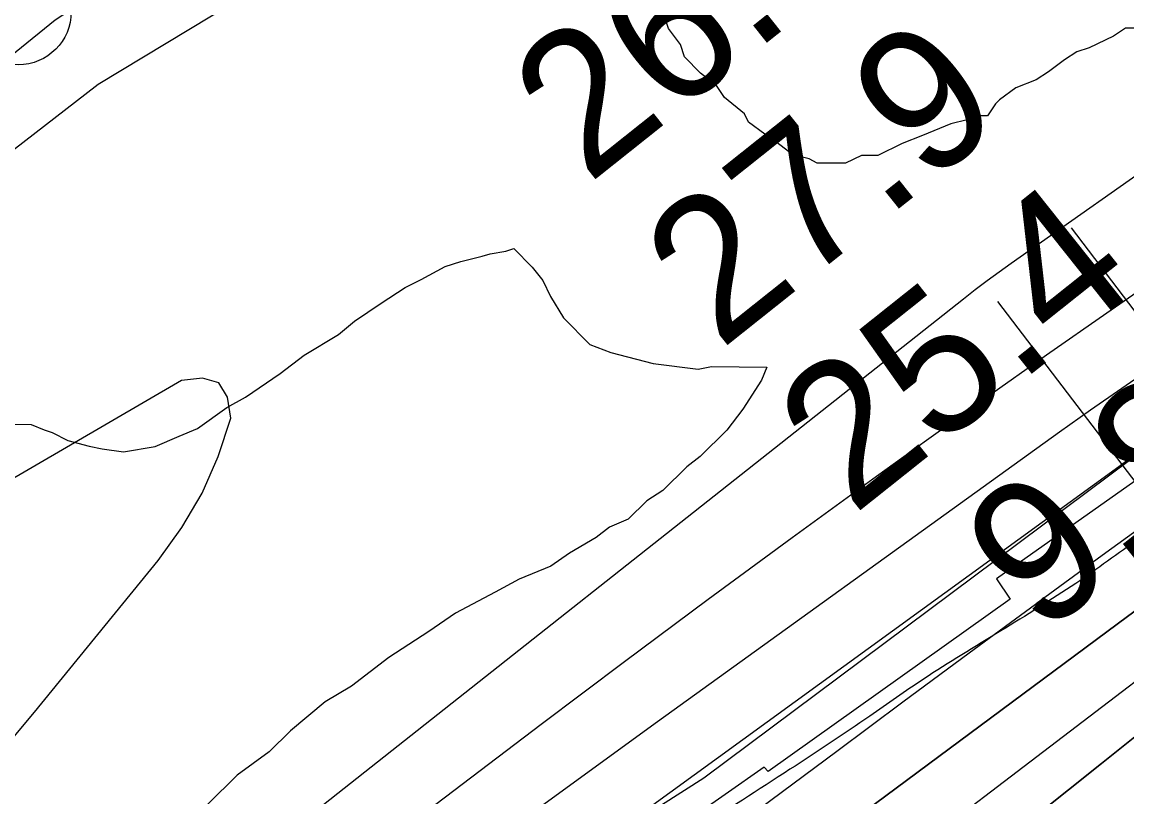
# Model space of a CAD drawing. Extents: x 3324104 to 3361979, y 612876 to 638273.
# Drawn here: x 3351732 to 3352253, y 620449 to 620815 of the extents above; entities that cross this region are included whole.
import ezdxf

# ---------------------------------------------------------------- set-up
doc = ezdxf.new("R2010")
doc.units = 0
for name, color, linetype in [('V-FLOD-BASE', 7, 'Continuous'), ('V-LEVE-TOET', 7, 'Continuous'), ('V-RIVR-EDGE', 7, 'Continuous'), ('V-RIVR-RANG', 7, 'Continuous'), ('V-RRAP-FSHR', 7, 'Continuous'), ('V-RRAP-RVMT', 7, 'Continuous'), ('V-SITE-VEGE', 7, 'Continuous'), ('V-SURV-LINE', 7, 'Continuous'), ('V-TOPO-DPTH', 7, 'Continuous'), ('V-TOPO-MAJR', 7, 'Continuous'), ('V-TOPO-MINR', 7, 'Continuous'), ('V-TOPO-WATR', 7, 'Continuous'), ('V-UTIL-LINE', 7, 'Continuous')]:
    doc.layers.add(name, color=color, linetype=linetype)

msp = doc.modelspace()

# ---------------------------------------------------------------- linework, layer by layer
at = {"layer": 'V-FLOD-BASE'}
msp.add_lwpolyline([(3351644.33, 620732.38), (3351747.36, 620815.94), (3351766.27, 620828.47), (3351857.25, 620883.7), (3351980.76, 620958.35), (3352131.06, 621045.46), (3352171.17, 621068.2), (3352180.6, 621074.23)], dxfattribs=at)
at = {"layer": 'V-LEVE-TOET'}
msp.add_lwpolyline([(3351722.28, 620750.5), (3351767.62, 620785.55), (3351875.3, 620850.71), (3351981.67, 620915.44), (3352115.7, 620992.63), (3352218.99, 621055.19), (3352224.37, 621058.19), (3352237.68, 621064.85)], dxfattribs=at)
at = {"layer": 'V-RIVR-EDGE'}
msp.add_spline([(3356051.95, 622889.63), (3356029.15, 622881.43), (3356012.46, 622875.66), (3355994.6, 622867.17), (3355977.52, 622859.07), (3355958.5, 622850.97), (3355948.4, 622843.24), (3355934.03, 622834.75), (3355904.12, 622817.76), (3355878.1, 622802.31), (3355856.74, 622790.34), (3355829.95, 622776.44), (3355805.11, 622765.65), (3355764.72, 622744.81), (3355744.14, 622733.61), (3355694.06, 622710.85), (3355668.43, 622698.12), (3355641.64, 622685), (3355605.15, 622669.19), (3355569.44, 622657.26), (3355539.17, 622646.47), (3355510.83, 622636.85), (3355482.11, 622628.39), (3355461.93, 622623.01), (3355442.52, 622614.14), (3355422.73, 622607.21), (3355409.53, 622603.36), (3355388.97, 622597.59), (3355371.88, 622589.49), (3355348.98, 622581.02), (3355297.71, 622547.02), (3355260.04, 622525.78), (3355211.1, 622494.49), (3355190.13, 622484.46), (3355184.7, 622482.92), (3355179.26, 622477.89), (3355174.21, 622475.58), (3355160.62, 622470.96), (3355143.54, 622463.63), (3355133.06, 622457.07), (3355125.67, 622450.49), (3355113.25, 622443.93), (3355096.93, 622433.11), (3355081.02, 622426.95), (3355064.32, 622419.23), (3355056.95, 622418.86), (3355048.8, 622414.62), (3355041.8, 622406.88), (3355036.76, 622406.5), (3355031.32, 622405.74), (3355027.05, 622404.2), (3355017.34, 622396.08), (3355010.74, 622394.93), (3355001.42, 622388.36), (3354988.6, 622379.09), (3354972.29, 622369.43), (3354947.44, 622356.31), (3354937.73, 622351.68), (3354926.08, 622343.56), (3354903.15, 622326.56), (3354891.11, 622318.06), (3354883.33, 622307.22), (3354879.44, 622304.12), (3354875.17, 622302.58), (3354867.8, 622299.11), (3354853.03, 622288.29), (3354842.54, 622279.01), (3354826.61, 622267.41), (3354807.2, 622259.71), (3354793.23, 622255.47), (3354765.68, 622249.73), (3354748.61, 622245.5), (3354734.63, 622239.33), (3354712.11, 622227.37), (3354697.74, 622218.87), (3354685.31, 622209.98), (3354640.65, 622184.5), (3354622.01, 622176.01), (3354616.19, 622175.25), (3354603.38, 622167.52), (3354578.92, 622157.11), (3354554.46, 622147.48), (3354537.39, 622142.87), (3354530.78, 622137.84), (3354500.11, 622122.79), (3354463.61, 622102.33), (3354417.79, 622078.79), (3354386.33, 622060.64), (3354340.11, 622032.44), (3354321.08, 622021.25), (3354284.96, 621998.84), (3354257, 621982.24), (3354217, 621958.68), (3354194.08, 621942.84), (3354176.99, 621931.63), (3354157.57, 621921.98), (3354141.64, 621910.39), (3354135.42, 621904.2), (3354130.36, 621897.62), (3354120.65, 621891.05), (3354103.96, 621882.95), (3354075.58, 621856.65), (3354044.89, 621835.39), (3354013.04, 621812.21), (3353971.47, 621781.67), (3353947.77, 621763.5), (3353941.17, 621763.52), (3353935.35, 621762.76), (3353929.53, 621760.06), (3353924.87, 621756.58), (3353920.59, 621751.55), (3353917.08, 621742.64), (3353910.48, 621741.49), (3353904.66, 621738.4), (3353893.78, 621731.06), (3353879.8, 621721.4), (3353866.19, 621708.64), (3353854.92, 621697.42), (3353843.26, 621687.75), (3353839.77, 621688.54), (3353831.23, 621686.23), (3353823.08, 621681.21), (3353818.03, 621677.34), (3353800.94, 621666.14), (3353790.85, 621663.06), (3353781.91, 621654.94), (3353777.63, 621651.85), (3353776.07, 621648.75), (3353775.67, 621643.71), (3353772.18, 621641), (3353755.87, 621632.13), (3353735.68, 621622.09), (3353718.58, 621608.17), (3353704.21, 621600.45), (3353694.12, 621596.6), (3353683.64, 621592.36), (3353671.21, 621584.25), (3353642.07, 621562.99), (3353598.95, 621534.01), (3353578.37, 621522.43), (3353556.23, 621507.75), (3353547.68, 621501.95), (3353525.93, 621489.21), (3353513.12, 621481.09), (3353497.18, 621468.34), (3353476.98, 621450.94), (3353453.28, 621436.65), (3353435.8, 621424.67), (3353404.72, 621401.09), (3353378.3, 621380.21), (3353361.59, 621368.62), (3353339.46, 621355.1), (3353319.65, 621342.35), (3353299.45, 621329.99), (3353283.54, 621324.6), (3353273.05, 621317.65), (3353254.77, 621295.98), (3353236.88, 621275.47), (3353219.39, 621258.83), (3353195.69, 621241.44), (3353168.49, 621221.34), (3353137.81, 621201.64), (3353112.17, 621185.03), (3353065.55, 621151.79), (3353022.05, 621122.82), (3352993.29, 621100.39), (3352956, 621073.34), (3352907.05, 621037.78), (3352853.8, 620991.77), (3352787.76, 620942.29), (3352749.68, 620913.3), (3352736.85, 620900.92), (3352733.34, 620892.79), (3352728.67, 620886.59), (3352718.96, 620881.19), (3352691.78, 620864.58), (3352660.31, 620841.78), (3352640.5, 620828.25), (3352623.39, 620811.23), (3352605.12, 620792.27), (3352593.46, 620783), (3352582.59, 620778.76), (3352566.29, 620771.43), (3352548.04, 620764.49), (3352522.41, 620750.98), (3352494.45, 620735.54), (3352482.41, 620727.04), (3352479.3, 620723.17), (3352476.96, 620717.36), (3352470.74, 620711.94), (3352455.99, 620707.33), (3352443.18, 620700.38), (3352419.1, 620685.7), (3352392.3, 620669.09), (3352362.78, 620650.94), (3352339.08, 620634.32), (3352315.38, 620615.38), (3352284.68, 620590.63), (3352258.65, 620571.31), (3352228.74, 620550.05), (3352193.39, 620527.65), (3352156.88, 620504.86), (3352131.63, 620487.47), (3352093.95, 620462.36), (3352049.28, 620432.99), (3351990.23, 620391.26), (3351936.63, 620357.26), (3351851.55, 620293.87), (3351833.29, 620281.51), (3351816.98, 620273.79), (3351794.06, 620257.95), (3351767.65, 620240.95), (3351719.86, 620206.17), (3351680.63, 620177.57), (3351657.32, 620160.56), (3351637.11, 620145.87), (3351623.13, 620135.44), (3351603.32, 620124.24), (3351588.57, 620120.01), (3351567.22, 620109.59), (3351552.08, 620103.43), (3351538.1, 620096.48), (3351523.73, 620086.43), (3351510.91, 620076.38), (3351503.52, 620069.81), (3351495.35, 620057.42), (3351486, 620042.32), (3351479.39, 620032.64), (3351469.67, 620022.58), (3351448.3, 620006.34), (3351431.59, 619994.75), (3351404.78, 619973.88), (3351377.97, 619951.84), (3351358.93, 619936.37), (3351332.12, 619915.5), (3351306.08, 619892.29), (3351274.58, 619858.25), (3351238.83, 619826.92), (3351215.12, 619805.65), (3351171.59, 619767.75), (3351145.54, 619739.51), (3351124.55, 619722.11), (3351105.9, 619707.81), (3351089.59, 619696.99), (3351079.49, 619691.2), (3351074.04, 619683.45), (3351058.1, 619666.43), (3351043.34, 619655.22), (3351015.36, 619633.96), (3350999.05, 619623.14), (3350992.05, 619617.34), (3350979.23, 619606.13), (3350966.01, 619594.53), (3350951.25, 619582.15), (3350935.7, 619567.84), (3350923.26, 619555.08), (3350910.05, 619544.25), (3350888.29, 619528.02), (3350846.74, 619504.08), (3350821.49, 619490.18), (3350811.39, 619483.61), (3350805.96, 619480.52), (3350800.9, 619473.16), (3350797.41, 619473.17), (3350793.92, 619474.35), (3350788.88, 619473.58), (3350786.93, 619472.04), (3350785.37, 619467.39), (3350785.36, 619462.73), (3350779.53, 619456.15), (3350765.93, 619445.72), (3350746.11, 619428.7), (3350722.4, 619408.98), (3350716.19, 619407.06), (3350713.08, 619403.96), (3350711.13, 619396.99), (3350708.79, 619391.57), (3350704.52, 619391.58), (3350693.26, 619385.79), (3350686.65, 619379.6), (3350679.64, 619368.37), (3350661.38, 619354.45), (3350648.56, 619344.4), (3350645.46, 619344.8), (3350638.47, 619339.39), (3350623.32, 619330.5), (3350616.33, 619326.26), (3350602.35, 619317.37), (3350598.83, 619308.85), (3350582.91, 619299.19), (3350553.77, 619276), (3350526.18, 619255.51), (3350493.55, 619231.94), (3350474.9, 619219.57), (3350474.5, 619213.76), (3350470.22, 619207.17), (3350458.96, 619202.55), (3350446.14, 619194.05), (3350441.09, 619189.79), (3350438.76, 619186.31), (3350434.48, 619180.89), (3350414.67, 619167.76), (3350401.46, 619159.26), (3350384.75, 619146.89), (3350369.6, 619133.74), (3350356.39, 619125.24), (3350350.95, 619119.05), (3350347.43, 619109.36), (3350338.1, 619097.75), (3350324.88, 619083.82), (3350308.55, 619069.9), (3350300.39, 619062.56), (3350296.13, 619062.57), (3350291.47, 619062.19), (3350274.77, 619050.6), (3350258.45, 619037.45), (3350251.84, 619032.81), (3350244.08, 619029.34), (3350233.61, 619028.21), (3350227.39, 619024.34), (3350220.39, 619016.99), (3350213, 619007.32), (3350202.12, 618996.87), (3350193.57, 618989.52), (3350179.6, 618985.29), (3350173.77, 618980.65), (3350164.84, 618977.96), (3350162.12, 618975.25), (3350159.39, 618971.38), (3350154.33, 618963.64), (3350145.78, 618953.19), (3350125.96, 618938.11), (3350102.66, 618923.05), (3350094.5, 618918.41), (3350086.34, 618913), (3350075.07, 618901.01), (3350064.19, 618892.12), (3350039.32, 618873.57), (3350021.84, 618861.59), (3350002.03, 618848.84), (3349991.94, 618844.21), (3349964.36, 618826.44), (3349938.72, 618807.11), (3349915.41, 618792.82), (3349892.5, 618778.92), (3349868.02, 618761.91), (3349852.49, 618753.03), (3349842.79, 618749.95), (3349830.35, 618739.13), (3349804.32, 618720.19), (3349777.9, 618697.76), (3349751.86, 618677.66), (3349729.72, 618661.43), (3349703.69, 618642.88), (3349678.84, 618629.75), (3349648.93, 618611.99), (3349624.46, 618594.99), (3349592.61, 618575.67), (3349570.48, 618564.87), (3349549.5, 618548.63), (3349505.21, 618518.11), (3349479.19, 618499.94), (3349471.42, 618494.53), (3349458.99, 618487.59), (3349438.4, 618472.12), (3349412.37, 618452.41), (3349379.73, 618429.61), (3349350.21, 618410.29), (3349303.2, 618374.73), (3349277.56, 618357.73), (3349263.97, 618347.29), (3349241.43, 618330.68), (3349226.67, 618319.85), (3349207.25, 618306.33), (3349193.17, 618293.54)], degree=3, dxfattribs=at)
at = {"layer": 'V-RRAP-FSHR'}
msp.add_lwpolyline([(3349156.55, 618293.48), (3349290.84, 618378.98), (3349409.37, 618477.79), (3349541.25, 618565.26), (3349771.64, 618715.9), (3349922.45, 618808.45), (3350215.79, 619019.76), (3350269.12, 619069.35), (3350501.35, 619248.31), (3350630.24, 619348.58), (3350981.59, 619636.83), (3351335.34, 619937.32), (3351550.69, 620108.65), (3351713.66, 620224.46), (3351812.36, 620304.63), (3352053.37, 620458.3), (3352414.71, 620728.03), (3352590.48, 620825.76), (3352682.34, 620894.14), (3352964.07, 621108.39), (3353211.76, 621284.79), (3354078.79, 621880.27)], dxfattribs=at)
at = {"layer": 'V-RRAP-RVMT'}
for p, q in [((3352442.58, 620729.45), (3352191.33, 620552.21)), ((3352191.33, 620552.21), (3352197.79, 620542.68)), ((3352197.79, 620542.68), (3352083.59, 620461.29)), ((3352081.77, 620463.36), (3351957.36, 620376.6)), ((3352083.59, 620461.29), (3352081.77, 620463.36))]:
    msp.add_line(p, q, dxfattribs=at)
at = {"layer": 'V-SITE-VEGE'}
for points in [[(3352256.08, 620811.99), (3352252.27, 620812.03), (3352246.51, 620808.26), (3352235.02, 620802.63), (3352229.28, 620800.77), (3352223.52, 620797), (3352215.84, 620791.34), (3352210.09, 620787.57), (3352200.52, 620783.83), (3352192.84, 620778.17), (3352190.92, 620776.28), (3352187.05, 620770.58), (3352179.42, 620770.64), (3352177.5, 620768.75), (3352169.85, 620766.91), (3352156.45, 620761.29), (3352146.87, 620757.56), (3352135.38, 620751.93), (3352127.75, 620751.99), (3352120.09, 620748.24), (3352106.73, 620748.35), (3352102.93, 620750.29), (3352095.31, 620752.26), (3352087.73, 620758.04), (3352082.04, 620761.9), (3352074.45, 620767.69), (3352072.57, 620771.52), (3352063.1, 620779.23), (3352059.33, 620784.99), (3352051.75, 620790.78), (3352044.18, 620798.47), (3352042.31, 620804.21), (3352036.65, 620811.89), (3352034.79, 620817.63)], [(3351727.21, 620625.1), (3351735.94, 620625.03), (3351742.16, 620622.48), (3351745.89, 620621.2), (3351753.35, 620617.4), (3351763.31, 620614.82), (3351769.54, 620613.52), (3351779.51, 620612.19), (3351794.5, 620614.57), (3351805.77, 620619.46), (3351814.53, 620623.14), (3351828.34, 620633), (3351837.12, 620637.92), (3351853.43, 620649.02), (3351864.73, 620657.66), (3351881.03, 620667.51), (3351888.57, 620673.69), (3351901.12, 620682.32), (3351912.41, 620689.71), (3351919.93, 620693.39), (3351931.21, 620699.54), (3351938.71, 620701.97), (3351948.71, 620704.39), (3351952.47, 620705.6), (3351959.97, 620706.79), (3351963.72, 620708.01), (3351972.38, 620699.2), (3351977.32, 620692.92), (3351981, 620685.41), (3351987.16, 620675.37), (3351999.53, 620662.79), (3352009.48, 620658.97), (3352029.41, 620653.81), (3352050.6, 620651.14), (3352056.85, 620652.34), (3352083.05, 620652.12), (3352080.5, 620645.9), (3352071.66, 620632.25), (3352064.09, 620622.33), (3352051.51, 620609.96), (3352045.23, 620605.02), (3352033.91, 620593.88), (3352026.38, 620588.95), (3352017.58, 620580.29), (3352008.81, 620576.62), (3352002.53, 620571.68), (3351989.99, 620564.3), (3351981.21, 620558.13), (3351966.18, 620552.01), (3351954.9, 620545.87), (3351936.1, 620536.04), (3351923.56, 620527.41), (3351904.74, 620515.08), (3351887.16, 620501.5), (3351874.62, 620494.12), (3351858.28, 620480.53), (3351848.22, 620470.63), (3351833.16, 620459.52), (3351805.48, 620432.3)]]:
    msp.add_lwpolyline(points, dxfattribs=at)
at = {"layer": 'V-SURV-LINE'}
msp.add_circle((3351729.9, 620819.72), 25, dxfattribs=at)
at = {"layer": 'V-TOPO-DPTH'}
for points in [[(3353162.3, 621251.73), (3352899.19, 621062.26), (3352882.47, 621050.27), (3352865.73, 621038.32), (3352848.94, 621026.43), (3352832.12, 621014.58), (3352380.29, 620697.55), (3352359.25, 620682.78), (3352338.22, 620667.99), (3352317.2, 620653.19), (3352296.18, 620638.38), (3352259.31, 620612.37), (3352256.74, 620610.55), (3352254.18, 620608.72), (3352251.62, 620606.88), (3352249.07, 620605.04), (3351800.78, 620279.5), (3351777.33, 620262.4), (3351753.94, 620245.22), (3351730.62, 620227.94)], [(3351722.81, 620136.15), (3351741.46, 620150.33), (3351847.16, 620230.56), (3351918.76, 620284.72), (3351990.46, 620338.74), (3352062.33, 620392.54), (3352134.31, 620446.19), (3352253.12, 620534.46), (3352272.13, 620548.49), (3352291.18, 620562.46), (3352310.32, 620576.31), (3352329.5, 620590.09), (3352806.01, 620930.37)], [(3351722.81, 620136.15), (3351741.46, 620150.33), (3351847.16, 620230.56), (3351918.76, 620284.72), (3351990.46, 620338.74), (3352062.33, 620392.54), (3352134.31, 620446.19), (3352253.12, 620534.46), (3352272.13, 620548.49), (3352291.18, 620562.46), (3352310.32, 620576.31), (3352329.5, 620590.09), (3352806.01, 620930.37)], [(3351729.95, 620057.28), (3351738.1, 620063.46), (3351746.22, 620069.68), (3351754.27, 620075.98), (3351762.28, 620082.33), (3352225.26, 620452.7), (3352240.9, 620465.17), (3352256.58, 620477.61), (3352272.29, 620490), (3352288.03, 620502.36), (3352318.27, 620526.01), (3352318.91, 620526.51), (3352319.56, 620527), (3352320.87, 620527.97), (3352333.79, 620537.38), (3352340.91, 620542.55), (3352348.06, 620547.69), (3352355.23, 620552.8), (3352362.42, 620557.89), (3352890.31, 620929.69)], [(3352890.31, 620929.69), (3352362.42, 620557.89), (3352355.23, 620552.8), (3352348.06, 620547.69), (3352340.91, 620542.55), (3352333.79, 620537.38), (3352320.87, 620527.97), (3352319.56, 620527), (3352318.91, 620526.51), (3352318.27, 620526.01), (3352288.03, 620502.36), (3352272.29, 620490), (3352256.58, 620477.61), (3352240.9, 620465.17), (3352225.26, 620452.7), (3351762.28, 620082.33), (3351754.27, 620075.98), (3351746.22, 620069.68), (3351738.1, 620063.46), (3351729.95, 620057.28)]]:
    msp.add_lwpolyline(points, dxfattribs=at)
at = {"layer": 'V-TOPO-MAJR'}
for points in [[(3353277.27, 621465.4), (3353238.46, 621437.46), (3353199.63, 621409.55), (3353160.78, 621381.66), (3352830.52, 621144.68), (3352816.67, 621134.78), (3352802.79, 621124.9), (3352788.87, 621115.07), (3352774.94, 621105.27), (3352461.44, 620885.66), (3352415.65, 620853.57), (3352369.86, 620821.46), (3352324.1, 620789.33), (3352278.34, 620757.19), (3352198.35, 620700.98), (3352192.63, 620696.89), (3352186.96, 620692.73), (3352181.36, 620688.48), (3352175.81, 620684.17), (3351820.02, 620403.03), (3351785.13, 620375.56), (3351750.18, 620348.18), (3351715.12, 620320.91)], [(3351709.81, 620456.18), (3351737.56, 620489.32), (3351795.98, 620560.92), (3351807.04, 620576.41), (3351816.66, 620592.62), (3351824.15, 620609.92), (3351830.21, 620627.96), (3351828.55, 620637.89), (3351824.49, 620644.69), (3351816.86, 620646.8), (3351806.84, 620645.79), (3351720.05, 620595.26)]]:
    msp.add_lwpolyline(points, dxfattribs=at)
at = {"layer": 'V-TOPO-MINR'}
for points in [[(3353406.93, 621459.54), (3352864.43, 621067.84), (3352857.81, 621063.08), (3352851.17, 621058.34), (3352844.51, 621053.63), (3352837.84, 621048.93), (3352747.63, 620985.72), (3352695.79, 620949.5), (3352643.9, 620913.36), (3352591.92, 620877.34), (3352539.89, 620841.41), (3352265.25, 620652.27), (3352250.48, 620642.03), (3352235.76, 620631.73), (3352221.1, 620621.33), (3352206.49, 620610.88), (3352031.41, 620484.73), (3351966.29, 620437.49), (3351901.37, 620389.97), (3351836.77, 620342.03), (3351772.38, 620293.8), (3351678.23, 620222.81)], [(3353397.75, 621335.43), (3352925.65, 620986.72), (3352918.35, 620981.35), (3352911.02, 620976.01), (3352903.67, 620970.7), (3352896.3, 620965.42), (3352780.91, 620883.2), (3352715.88, 620836.76), (3352650.91, 620790.24), (3352586.04, 620743.58), (3352521.23, 620696.84), (3352324.5, 620554.66), (3352315.95, 620548.43), (3352307.43, 620542.15), (3352298.96, 620535.81), (3352290.52, 620529.43), (3351865.02, 620204.85), (3351841.53, 620186.91), (3351818.06, 620168.95), (3351794.61, 620150.96), (3351771.18, 620132.95), (3351747.74, 620114.93), (3351724.29, 620096.94)], [(3353162.3, 621251.73), (3352899.19, 621062.26), (3352882.47, 621050.27), (3352865.73, 621038.32), (3352848.94, 621026.43), (3352832.12, 621014.58), (3352380.29, 620697.55), (3352359.25, 620682.78), (3352338.22, 620667.99), (3352317.2, 620653.19), (3352296.18, 620638.38), (3352259.31, 620612.37), (3352256.74, 620610.55), (3352254.18, 620608.72), (3352251.62, 620606.88), (3352249.07, 620605.04), (3351800.78, 620279.5), (3351777.33, 620262.4), (3351753.94, 620245.22), (3351730.62, 620227.94)], [(3353045.16, 621134.8), (3352990.6, 621095.42), (3352936.45, 621056.33), (3352908.92, 621036.55), (3352881.35, 621016.83), (3352853.7, 620997.22), (3352826, 620977.68), (3352626.78, 620837.73), (3352567.54, 620796.02), (3352508.36, 620754.21), (3352449.28, 620712.27), (3352390.26, 620670.25), (3352335.19, 620630.94), (3352303.79, 620608.44), (3352272.46, 620585.85), (3352241.22, 620563.14), (3352210.03, 620540.35), (3352209.71, 620540.11), (3352178.44, 620517.08), (3352147.22, 620494), (3352116.07, 620470.82), (3352084.96, 620447.59), (3351747.23, 620194.54), (3351715.65, 620170.75)], [(3352890.31, 620929.69), (3352362.42, 620557.89), (3352355.23, 620552.8), (3352348.06, 620547.69), (3352340.91, 620542.55), (3352333.79, 620537.38), (3352320.87, 620527.97), (3352319.56, 620527), (3352318.91, 620526.51), (3352318.27, 620526.01), (3352288.03, 620502.36), (3352272.29, 620490), (3352256.58, 620477.61), (3352240.9, 620465.17), (3352225.26, 620452.7), (3351762.28, 620082.33), (3351754.27, 620075.98), (3351746.22, 620069.68), (3351738.1, 620063.46), (3351729.95, 620057.28)], [(3352555.26, 620891.23), (3352272.03, 620697.34), (3352243.43, 620677.61), (3352214.93, 620657.74), (3352186.57, 620637.66), (3352158.32, 620617.45), (3352134.83, 620600.51), (3352095.01, 620571.58), (3352055.33, 620542.45), (3352015.86, 620513.04), (3351976.54, 620483.42), (3351682.77, 620260.49)]]:
    msp.add_lwpolyline(points, dxfattribs=at)
at = {"layer": 'V-TOPO-WATR'}
msp.add_lwpolyline([(3352806.01, 620930.37), (3352329.5, 620590.09), (3352310.32, 620576.31), (3352291.18, 620562.46), (3352272.13, 620548.49), (3352253.12, 620534.46), (3352134.31, 620446.19), (3352062.33, 620392.54), (3351990.46, 620338.74), (3351918.76, 620284.72), (3351847.16, 620230.56), (3351741.46, 620150.33), (3351722.81, 620136.15)], dxfattribs=at)
at = {"layer": 'V-UTIL-LINE'}
for p, q in [((3352226.64, 620717.86), (3354058.64, 618302.03)), ((3352191.77, 620682.98), (3354007.47, 618301.94))]:
    msp.add_line(p, q, dxfattribs=at)

# ---------------------------------------------------------------- texts
at = {"layer": 'V-RIVR-RANG'}
for s, p in [('26.4', (3351998.67, 620737.94)), ('27.9', (3352060.94, 620659.69)), ('25.4', (3352123.62, 620581.77)), ('9.8', (3352212.1, 620524.39))]:
    msp.add_text(s, height=67, rotation=38.5183, dxfattribs=at).set_placement(p)

doc.saveas('drawing.dxf')
